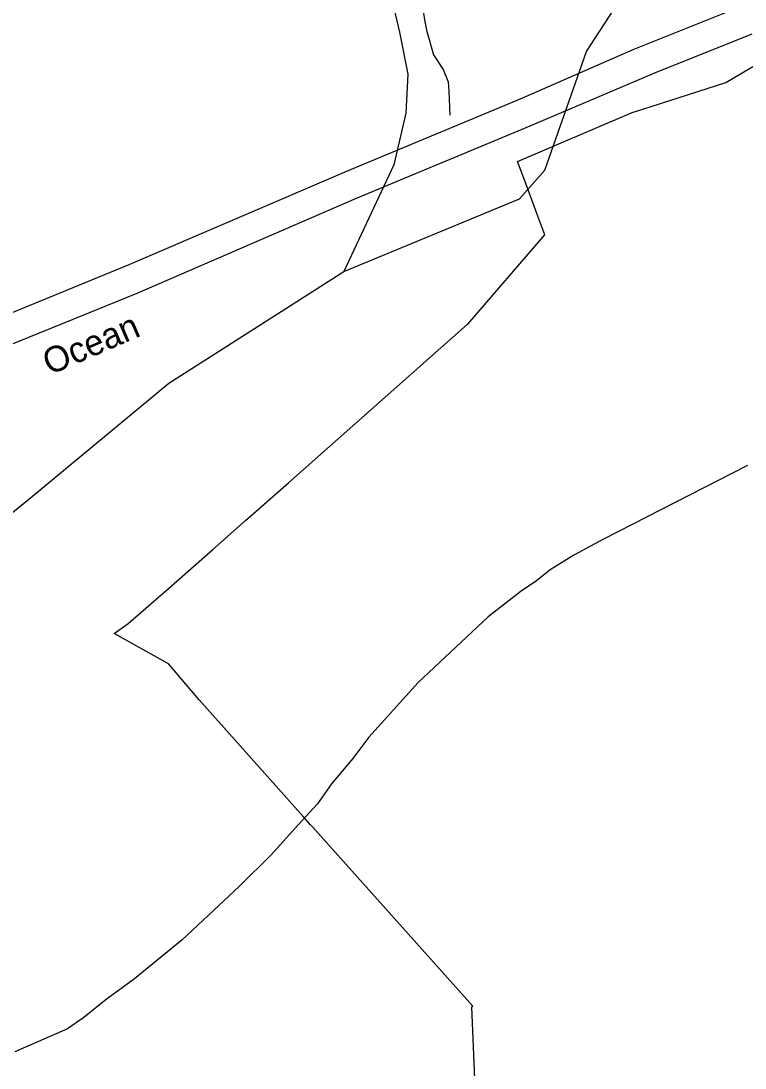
# Model space of a CAD drawing. Extents: x 2104537 to 2336408, y 34176 to 229611.
# Drawn here: x 2202480 to 2204607, y 88283 to 91355 of the extents above; entities that cross this region are included whole.
import ezdxf

# ---------------------------------------------------------------- set-up
doc = ezdxf.new("R2010")
doc.units = 0
for name, color, linetype in [('Exist Boundary Political City Limit New', 7, 'Continuous'), ('Exist Hydrographic Creek Single Shore', 7, 'Continuous'), ('Exist Hydrographic Misc Water Feature', 7, 'Continuous'), ('Exist Road Non-System Type 51', 7, 'Continuous'), ('Exist Road Primary US Divided Attributed', 7, 'Continuous'), ('Exist Road Primary US Label', 7, 'Continuous'), ('Map Preparation Boundary City Limit Buffer Line', 7, 'Continuous')]:
    doc.layers.add(name, color=color, linetype=linetype)

msp = doc.modelspace()

# ---------------------------------------------------------------- linework, layer by layer
at = {"layer": 'Exist Boundary Political City Limit New'}
msp.add_lwpolyline([(2203818.5, 88110.1), (2203804.2, 88462.9), (2203807.2, 88464.9), (2203336, 88990.8), (2203330, 88997.3), (2203308.8, 89021.1), (2203003.8, 89363.5), (2202914.2, 89467.8), (2202913.8, 89468.5), (2202754.5, 89558.4), (2202795.2, 89586.8), (2202913.2, 89690.3), (2203044, 89804.7), (2203139.8, 89889.1), (2203265.5, 90000), (2203790.8, 90464.2), (2203792.2, 90465.6), (2204018.2, 90727.9), (2203998, 90781.9), (2203962.5, 90877.8), (2203938.2, 90943.1), (2204275, 91086.1), (2204330.8, 91104), (2204550, 91174.2), (2204645.5, 91230.8)], dxfattribs=at)
at = {"layer": 'Exist Hydrographic Creek Single Shore'}
msp.add_lwpolyline([(2200985.8, 88456.2), (2201425.8, 88647.8), (2201574.7, 88884.4), (2201697.7, 89141.2), (2201954.7, 89362.6), (2202392.9, 89862.7), (2202508.7, 89955.6), (2202914.7, 90292.2), (2203428.8, 90620.2)], dxfattribs=at)
at = {"layer": 'Exist Hydrographic Misc Water Feature'}
for points in [[(2203422.2, 91747.7), (2203518.8, 91579.1), (2203561, 91455.8), (2203591.6, 91322.2), (2203616, 91198.6), (2203610.3, 91084.3), (2203575.2, 90933.4), (2203428.8, 90620.2)], [(2203428.8, 90620.2), (2203943.9, 90833.3), (2204018.7, 90917.2), (2204140.7, 91265.9), (2204246.9, 91428.4)]]:
    msp.add_lwpolyline(points, dxfattribs=at)
at = {"layer": 'Exist Road Non-System Type 51'}
msp.add_line((2203736.4, 91149.4), (2203739.6, 91078.6), dxfattribs=at)
for points in [[(2203543.8, 91716.7), (2203574.8, 91673.1), (2203598.9, 91631.3), (2203609.5, 91617.6), (2203629.8, 91581.8), (2203640.6, 91549.1), (2203646.5, 91515.9), (2203651.2, 91452.1), (2203664.8, 91358.4), (2203671.5, 91328.4), (2203691.7, 91255.8), (2203720.1, 91212.3), (2203735.1, 91176.9), (2203736.4, 91149.4)], [(2204613.9, 90050.4), (2204190.8, 89834.8), (2204103.3, 89787.9), (2204033.9, 89745), (2203994.2, 89712.6), (2203948.7, 89681.7), (2203851.8, 89606.8), (2203646.3, 89413.9), (2203502.1, 89254), (2203455, 89191.2), (2203391.9, 89116.7), (2203350.7, 89058.1), (2203295.4, 88997.5), (2203214.6, 88908.5), (2203122, 88817.1), (2202953.9, 88658.9), (2202813.3, 88545.2), (2202730.1, 88483.8), (2202664.7, 88431.3), (2202617.2, 88398.4), (2202462, 88330.5)]]:
    msp.add_lwpolyline(points, dxfattribs=at)
at = {"layer": 'Exist Road Primary US Divided Attributed'}
for points in [[(2204585.6, 91393.4), (2204276.9, 91269.9), (2203948.6, 91126.6), (2203438.5, 90914.2), (2202796.6, 90640), (2202243.6, 90412.8), (2201685.6, 90175.6), (2201154, 89943.5), (2200205.2, 89543.3), (2199588, 89284), (2198864.4, 88977.8)], [(2198887.1, 88902.3), (2199615.1, 89212.3), (2200232.4, 89469.2), (2201166.4, 89866.9), (2201675.7, 90081.8), (2202283.1, 90338.7), (2202821.3, 90556), (2203465.7, 90835.1), (2203975.7, 91047.6), (2204341.1, 91203.2), (2204627.5, 91316.8)]]:
    msp.add_lwpolyline(points, dxfattribs=at)
at = {"layer": 'Map Preparation Boundary City Limit Buffer Line'}
msp.add_lwpolyline([(2203818.5, 88110.1), (2203804.2, 88462.9), (2203807.2, 88464.9), (2203336, 88990.8), (2203330, 88997.3), (2203308.8, 89021.1), (2203003.8, 89363.5), (2202914.2, 89467.8), (2202913.8, 89468.5), (2202754.5, 89558.4), (2202795.2, 89586.8), (2202913.2, 89690.3), (2203044, 89804.7), (2203139.8, 89889.1), (2203265.5, 90000), (2203790.8, 90464.2), (2203792.2, 90465.6), (2204018.2, 90727.9), (2203998, 90781.9), (2203962.5, 90877.8), (2203938.2, 90943.1), (2204275, 91086.1), (2204330.8, 91104), (2204550, 91174.2), (2204645.5, 91230.8)], dxfattribs=at)

# ---------------------------------------------------------------- texts
at = {"layer": 'Exist Road Primary US Label'}
msp.add_text('Ocean', height=75, rotation=23.33, dxfattribs=at).set_placement((2202564.6, 90315))

doc.saveas('drawing.dxf')
